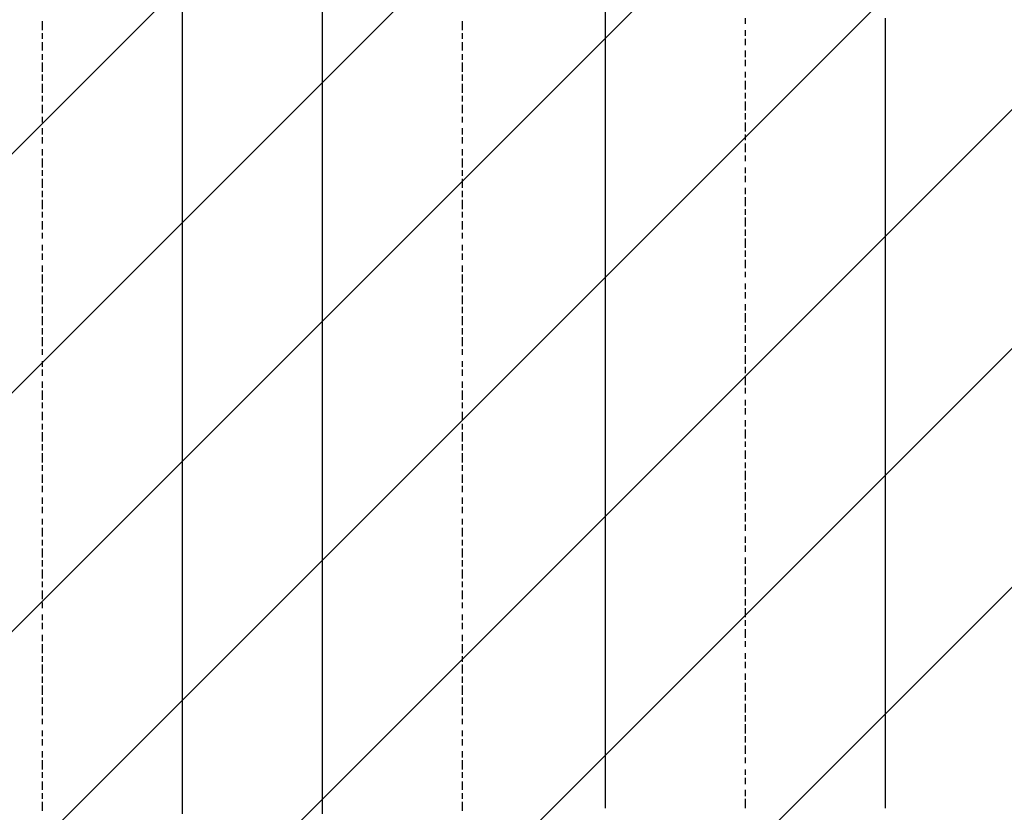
# Model space of a CAD drawing. Extents: x 997 to 109698, y 921 to 94021.
# Tile 439 of 656: x 24181 to 25579, y 40790 to 41916. Entities that reach past the tile are written whole.
import ezdxf

# ---------------------------------------------------------------- set-up
doc = ezdxf.new("R2010")
doc.units = 0
doc.header["$MEASUREMENT"] = 0
doc.layers.add('12', color=7, linetype='CONTINUOUS')
doc.layers.add('28', color=7, linetype='CONTINUOUS')

msp = doc.modelspace()

# ---------------------------------------------------------------- linework, layer by layer
at = {"layer": '12', "color": 5}
for p, q in [((24411.630503, 41926.563401), (24411.630503, 41913.563401)), ((24610.630503, 41913.563401), (24610.630503, 41926.563401)), ((25012.630503, 41913.563401), (25012.630503, 41926.563401)), ((24411.630503, 41913.563401), (24411.630503, 41904.563401)), ((24610.630503, 41904.563401), (24610.630503, 41913.563401)), ((25012.630503, 41904.563401), (25012.630503, 41913.563401)), ((25410.630503, 41909.563401), (25410.630503, 41917.563401)), ((25410.630503, 41896.563401), (25410.630503, 41909.563401)), ((24411.630503, 41904.563401), (24411.630503, 41896.563401)), ((24411.630503, 41896.563401), (24411.630503, 41883.563401)), ((24610.630503, 41896.563401), (24610.630503, 41904.563401)), ((24610.630503, 41883.563401), (24610.630503, 41896.563401)), ((25012.630503, 41896.563401), (25012.630503, 41904.563401)), ((25012.630503, 41883.563401), (25012.630503, 41896.563401)), ((25410.630503, 41888.563401), (25410.630503, 41896.563401)), ((24411.630503, 41883.563401), (24411.630503, 41875.563401)), ((24610.630503, 41875.563401), (24610.630503, 41883.563401)), ((25012.630503, 41875.563401), (25012.630503, 41883.563401)), ((25410.630503, 41879.563401), (25410.630503, 41888.563401)), ((25410.630503, 41866.563401), (25410.630503, 41879.563401)), ((24411.630503, 41875.563401), (24411.630503, 41866.563401)), ((24411.630503, 41866.563401), (24411.630503, 41854.563401)), ((24610.630503, 41866.563401), (24610.630503, 41875.563401)), ((24610.630503, 41854.563401), (24610.630503, 41866.563401)), ((25012.630503, 41866.563401), (25012.630503, 41875.563401)), ((25012.630503, 41854.563401), (25012.630503, 41866.563401)), ((25410.630503, 41858.563401), (25410.630503, 41866.563401)), ((24411.630503, 41854.563401), (24411.630503, 41845.563401)), ((24610.630503, 41845.563401), (24610.630503, 41854.563401)), ((25012.630503, 41845.563401), (25012.630503, 41854.563401)), ((25410.630503, 41849.563401), (25410.630503, 41858.563401)), ((24411.630503, 41845.563401), (24411.630503, 41837.563401)), ((24411.630503, 41837.563401), (24411.630503, 41824.563401)), ((24610.630503, 41837.563401), (24610.630503, 41845.563401)), ((24610.630503, 41824.563401), (24610.630503, 41837.563401)), ((25012.630503, 41837.563401), (25012.630503, 41845.563401)), ((25012.630503, 41824.563401), (25012.630503, 41837.563401)), ((25410.630503, 41837.563401), (25410.630503, 41849.563401)), ((25410.630503, 41828.563401), (25410.630503, 41837.563401)), ((24411.630503, 41824.563401), (24411.630503, 41816.563401)), ((24610.630503, 41816.563401), (24610.630503, 41824.563401)), ((25012.630503, 41816.563401), (25012.630503, 41824.563401)), ((25410.630503, 41816.563401), (25410.630503, 41828.563401)), ((24411.630503, 41816.563401), (24411.630503, 41803.563401)), ((24610.630503, 41803.563401), (24610.630503, 41816.563401)), ((25012.630503, 41803.563401), (25012.630503, 41816.563401)), ((25410.630503, 41807.563401), (25410.630503, 41816.563401)), ((24411.630503, 41803.563401), (24411.630503, 41794.563401)), ((24610.630503, 41794.563401), (24610.630503, 41803.563401)), ((25012.630503, 41794.563401), (25012.630503, 41803.563401)), ((25410.630503, 41799.563401), (25410.630503, 41807.563401)), ((25410.630503, 41786.563401), (25410.630503, 41799.563401)), ((24411.630503, 41794.563401), (24411.630503, 41786.563401)), ((24411.630503, 41786.563401), (24411.630503, 41773.563401)), ((24610.630503, 41786.563401), (24610.630503, 41794.563401)), ((24610.630503, 41773.563401), (24610.630503, 41786.563401)), ((25012.630503, 41786.563401), (25012.630503, 41794.563401)), ((25012.630503, 41773.563401), (25012.630503, 41786.563401)), ((25410.630503, 41777.563401), (25410.630503, 41786.563401)), ((24411.630503, 41773.563401), (24411.630503, 41765.563401)), ((24610.630503, 41765.563401), (24610.630503, 41773.563401)), ((25012.630503, 41765.563401), (25012.630503, 41773.563401)), ((25410.630503, 41769.563401), (25410.630503, 41777.563401)), ((25410.630503, 41756.563401), (25410.630503, 41769.563401)), ((24411.630503, 41765.563401), (24411.630503, 41756.563401)), ((24411.630503, 41756.563401), (24411.630503, 41744.563401)), ((24610.630503, 41756.563401), (24610.630503, 41765.563401)), ((24610.630503, 41744.563401), (24610.630503, 41756.563401)), ((25012.630503, 41756.563401), (25012.630503, 41765.563401)), ((25012.630503, 41744.563401), (25012.630503, 41756.563401)), ((25410.630503, 41748.563401), (25410.630503, 41756.563401)), ((24411.630503, 41744.563401), (24411.630503, 41735.563401)), ((24610.630503, 41735.563401), (24610.630503, 41744.563401)), ((25012.630503, 41735.563401), (25012.630503, 41744.563401)), ((25410.630503, 41739.563401), (25410.630503, 41748.563401)), ((25410.630503, 41727.563401), (25410.630503, 41739.563401)), ((24411.630503, 41735.563401), (24411.630503, 41727.563401)), ((24411.630503, 41727.563401), (24411.630503, 41714.563401)), ((24610.630503, 41727.563401), (24610.630503, 41735.563401)), ((24610.630503, 41714.563401), (24610.630503, 41727.563401)), ((25012.630503, 41727.563401), (25012.630503, 41735.563401)), ((25012.630503, 41714.563401), (25012.630503, 41727.563401)), ((25410.630503, 41718.563401), (25410.630503, 41727.563401)), ((24411.630503, 41714.563401), (24411.630503, 41705.563401)), ((24610.630503, 41705.563401), (24610.630503, 41714.563401)), ((25012.630503, 41705.563401), (25012.630503, 41714.563401)), ((25410.630503, 41705.563401), (25410.630503, 41718.563401)), ((24411.630503, 41705.563401), (24411.630503, 41693.563401)), ((24610.630503, 41693.563401), (24610.630503, 41705.563401)), ((25012.630503, 41693.563401), (25012.630503, 41705.563401)), ((25410.630503, 41697.563401), (25410.630503, 41705.563401)), ((25410.630503, 41689.563401), (25410.630503, 41697.563401)), ((24411.630503, 41693.563401), (24411.630503, 41684.563401)), ((24411.630503, 41684.563401), (24411.630503, 41676.563401)), ((24610.630503, 41684.563401), (24610.630503, 41693.563401)), ((24610.630503, 41676.563401), (24610.630503, 41684.563401)), ((25012.630503, 41684.563401), (25012.630503, 41693.563401)), ((25012.630503, 41676.563401), (25012.630503, 41684.563401)), ((25410.630503, 41676.563401), (25410.630503, 41689.563401)), ((24411.630503, 41676.563401), (24411.630503, 41663.563401)), ((24610.630503, 41663.563401), (24610.630503, 41676.563401)), ((25012.630503, 41663.563401), (25012.630503, 41676.563401)), ((25410.630503, 41667.563401), (25410.630503, 41676.563401)), ((24411.630503, 41663.563401), (24411.630503, 41655.563401)), ((24411.630503, 41655.563401), (24411.630503, 41646.563401)), ((24610.630503, 41655.563401), (24610.630503, 41663.563401)), ((24610.630503, 41646.563401), (24610.630503, 41655.563401)), ((25012.630503, 41655.563401), (25012.630503, 41663.563401)), ((25012.630503, 41646.563401), (25012.630503, 41655.563401)), ((25410.630503, 41659.563401), (25410.630503, 41667.563401)), ((25410.630503, 41646.563401), (25410.630503, 41659.563401)), ((24411.630503, 41646.563401), (24411.630503, 41634.563401)), ((24610.630503, 41634.563401), (24610.630503, 41646.563401)), ((25012.630503, 41634.563401), (25012.630503, 41646.563401)), ((25410.630503, 41638.563401), (25410.630503, 41646.563401)), ((24411.630503, 41634.563401), (24411.630503, 41625.563401)), ((24610.630503, 41625.563401), (24610.630503, 41634.563401)), ((25012.630503, 41625.563401), (25012.630503, 41634.563401)), ((25410.630503, 41629.563401), (25410.630503, 41638.563401)), ((25410.630503, 41617.563401), (25410.630503, 41629.563401)), ((24411.630503, 41625.563401), (24411.630503, 41617.563401)), ((24411.630503, 41617.563401), (24411.630503, 41604.563401)), ((24610.630503, 41617.563401), (24610.630503, 41625.563401)), ((24610.630503, 41604.563401), (24610.630503, 41617.563401)), ((25012.630503, 41617.563401), (25012.630503, 41625.563401)), ((25012.630503, 41604.563401), (25012.630503, 41617.563401)), ((25410.630503, 41608.563401), (25410.630503, 41617.563401)), ((24411.630503, 41604.563401), (24411.630503, 41595.563401)), ((24610.630503, 41595.563401), (24610.630503, 41604.563401)), ((25012.630503, 41595.563401), (25012.630503, 41604.563401)), ((25410.630503, 41595.563401), (25410.630503, 41608.563401)), ((24411.630503, 41595.563401), (24411.630503, 41583.563401)), ((24610.630503, 41587.563401), (24610.630503, 41595.563401)), ((24610.630503, 41574.563401), (24610.630503, 41587.563401)), ((25012.630503, 41587.563401), (25012.630503, 41595.563401)), ((25012.630503, 41574.563401), (25012.630503, 41587.563401)), ((25410.630503, 41587.563401), (25410.630503, 41595.563401)), ((25410.630503, 41578.563401), (25410.630503, 41587.563401)), ((24411.630503, 41583.563401), (24411.630503, 41574.563401)), ((24411.630503, 41574.563401), (24411.630503, 41566.563401)), ((24610.630503, 41566.563401), (24610.630503, 41574.563401)), ((25012.630503, 41566.563401), (25012.630503, 41574.563401)), ((25410.630503, 41566.563401), (25410.630503, 41578.563401)), ((24411.630503, 41566.563401), (24411.630503, 41553.563401)), ((24610.630503, 41553.563401), (24610.630503, 41566.563401)), ((25012.630503, 41553.563401), (25012.630503, 41566.563401)), ((25410.630503, 41557.563401), (25410.630503, 41566.563401)), ((25410.630503, 41549.563401), (25410.630503, 41557.563401)), ((24411.630503, 41553.563401), (24411.630503, 41545.563401)), ((24411.630503, 41545.563401), (24411.630503, 41536.563401)), ((24610.630503, 41545.563401), (24610.630503, 41553.563401)), ((24610.630503, 41536.563401), (24610.630503, 41545.563401)), ((25012.630503, 41545.563401), (25012.630503, 41553.563401)), ((25012.630503, 41536.563401), (25012.630503, 41545.563401)), ((25410.630503, 41536.563401), (25410.630503, 41549.563401)), ((24411.630503, 41536.563401), (24411.630503, 41523.563401)), ((24610.630503, 41523.563401), (24610.630503, 41536.563401)), ((25012.630503, 41523.563401), (25012.630503, 41536.563401)), ((25410.630503, 41528.563401), (25410.630503, 41536.563401)), ((24411.630503, 41523.563401), (24411.630503, 41515.563401)), ((24411.630503, 41515.563401), (24411.630503, 41507.563401)), ((24610.630503, 41515.563401), (24610.630503, 41523.563401)), ((24610.630503, 41507.563401), (24610.630503, 41515.563401)), ((25012.630503, 41515.563401), (25012.630503, 41523.563401)), ((25012.630503, 41507.563401), (25012.630503, 41515.563401)), ((25410.630503, 41519.563401), (25410.630503, 41528.563401)), ((25410.630503, 41507.563401), (25410.630503, 41519.563401)), ((24411.630503, 41507.563401), (24411.630503, 41494.563401)), ((24610.630503, 41494.563401), (24610.630503, 41507.563401)), ((25012.630503, 41494.563401), (25012.630503, 41507.563401)), ((25410.630503, 41498.563401), (25410.630503, 41507.563401)), ((24411.630503, 41494.563401), (24411.630503, 41485.563401)), ((24610.630503, 41485.563401), (24610.630503, 41494.563401)), ((25012.630503, 41485.563401), (25012.630503, 41494.563401)), ((25410.630503, 41485.563401), (25410.630503, 41498.563401)), ((24411.630503, 41485.563401), (24411.630503, 41477.563401)), ((24411.630503, 41477.563401), (24411.630503, 41464.563401)), ((24610.630503, 41477.563401), (24610.630503, 41485.563401)), ((24610.630503, 41464.563401), (24610.630503, 41477.563401)), ((25012.630503, 41477.563401), (25012.630503, 41485.563401)), ((25012.630503, 41464.563401), (25012.630503, 41477.563401)), ((25410.630503, 41477.563401), (25410.630503, 41485.563401)), ((25410.630503, 41468.563401), (25410.630503, 41477.563401)), ((24411.630503, 41464.563401), (24411.630503, 41456.563401)), ((24610.630503, 41456.563401), (24610.630503, 41464.563401)), ((25012.630503, 41456.563401), (25012.630503, 41464.563401)), ((25410.630503, 41456.563401), (25410.630503, 41468.563401)), ((24411.630503, 41456.563401), (24411.630503, 41443.563401)), ((24610.630503, 41443.563401), (24610.630503, 41456.563401)), ((25012.630503, 41443.563401), (25012.630503, 41456.563401)), ((25410.630503, 41447.563401), (25410.630503, 41456.563401)), ((25410.630503, 41439.563401), (25410.630503, 41447.563401)), ((24411.630503, 41443.563401), (24411.630503, 41435.563401)), ((24411.630503, 41435.563401), (24411.630503, 41426.563401)), ((24610.630503, 41435.563401), (24610.630503, 41443.563401)), ((24610.630503, 41426.563401), (24610.630503, 41435.563401)), ((25012.630503, 41435.563401), (25012.630503, 41443.563401)), ((25012.630503, 41426.563401), (25012.630503, 41435.563401)), ((25410.630503, 41426.563401), (25410.630503, 41439.563401)), ((24411.630503, 41426.563401), (24411.630503, 41413.563401)), ((24610.630503, 41413.563401), (24610.630503, 41426.563401)), ((25012.630503, 41413.563401), (25012.630503, 41426.563401)), ((25410.630503, 41418.563401), (25410.630503, 41426.563401)), ((25410.630503, 41409.563401), (25410.630503, 41418.563401)), ((24411.630503, 41413.563401), (24411.630503, 41405.563401)), ((24411.630503, 41405.563401), (24411.630503, 41396.563401)), ((24610.630503, 41405.563401), (24610.630503, 41413.563401)), ((24610.630503, 41396.563401), (24610.630503, 41405.563401)), ((25012.630503, 41405.563401), (25012.630503, 41413.563401)), ((25012.630503, 41396.563401), (25012.630503, 41405.563401)), ((25410.630503, 41396.563401), (25410.630503, 41409.563401)), ((24411.630503, 41396.563401), (24411.630503, 41384.563401)), ((24610.630503, 41384.563401), (24610.630503, 41396.563401)), ((25012.630503, 41384.563401), (25012.630503, 41396.563401)), ((25410.630503, 41388.563401), (25410.630503, 41396.563401)), ((24411.630503, 41384.563401), (24411.630503, 41375.563401)), ((24610.630503, 41375.563401), (24610.630503, 41384.563401)), ((25012.630503, 41375.563401), (25012.630503, 41384.563401)), ((25410.630503, 41375.563401), (25410.630503, 41388.563401)), ((24411.630503, 41375.563401), (24411.630503, 41367.563401)), ((24411.630503, 41367.563401), (24411.630503, 41354.563401)), ((24610.630503, 41367.563401), (24610.630503, 41375.563401)), ((24610.630503, 41354.563401), (24610.630503, 41367.563401)), ((25012.630503, 41367.563401), (25012.630503, 41375.563401)), ((25012.630503, 41354.563401), (25012.630503, 41367.563401)), ((25410.630503, 41367.563401), (25410.630503, 41375.563401)), ((25410.630503, 41358.563401), (25410.630503, 41367.563401)), ((24411.630503, 41354.563401), (24411.630503, 41346.563401)), ((24610.630503, 41346.563401), (24610.630503, 41354.563401)), ((25012.630503, 41346.563401), (25012.630503, 41354.563401)), ((25410.630503, 41346.563401), (25410.630503, 41358.563401)), ((24411.630503, 41346.563401), (24411.630503, 41333.563401)), ((24610.630503, 41333.563401), (24610.630503, 41346.563401)), ((25012.630503, 41333.563401), (25012.630503, 41346.563401)), ((25410.630503, 41337.563401), (25410.630503, 41346.563401)), ((25410.630503, 41329.563401), (25410.630503, 41337.563401)), ((24411.630503, 41333.563401), (24411.630503, 41325.563401)), ((24411.630503, 41325.563401), (24411.630503, 41316.563401)), ((24610.630503, 41325.563401), (24610.630503, 41333.563401)), ((24610.630503, 41316.563401), (24610.630503, 41325.563401)), ((25012.630503, 41325.563401), (25012.630503, 41333.563401)), ((25012.630503, 41316.563401), (25012.630503, 41325.563401)), ((25410.630503, 41316.563401), (25410.630503, 41329.563401)), ((24411.630503, 41316.563401), (24411.630503, 41303.563401)), ((24610.630503, 41303.563401), (24610.630503, 41316.563401)), ((25012.630503, 41303.563401), (25012.630503, 41316.563401)), ((25410.630503, 41308.563401), (25410.630503, 41316.563401)), ((25410.630503, 41299.563401), (25410.630503, 41308.563401)), ((24411.630503, 41303.563401), (24411.630503, 41295.563401)), ((24411.630503, 41295.563401), (24411.630503, 41286.563401)), ((24610.630503, 41295.563401), (24610.630503, 41303.563401)), ((24610.630503, 41286.563401), (24610.630503, 41295.563401)), ((25012.630503, 41295.563401), (25012.630503, 41303.563401)), ((25012.630503, 41286.563401), (25012.630503, 41295.563401)), ((25410.630503, 41286.563401), (25410.630503, 41299.563401)), ((24411.630503, 41286.563401), (24411.630503, 41274.563401)), ((24610.630503, 41274.563401), (24610.630503, 41286.563401)), ((25012.630503, 41274.563401), (25012.630503, 41286.563401)), ((25410.630503, 41278.563401), (25410.630503, 41286.563401)), ((25410.630503, 41269.563401), (25410.630503, 41278.563401)), ((24411.630503, 41274.563401), (24411.630503, 41265.563401)), ((24411.630503, 41265.563401), (24411.630503, 41257.563401)), ((24610.630503, 41265.563401), (24610.630503, 41274.563401)), ((24610.630503, 41257.563401), (24610.630503, 41265.563401)), ((25012.630503, 41265.563401), (25012.630503, 41274.563401)), ((25012.630503, 41257.563401), (25012.630503, 41265.563401)), ((25410.630503, 41257.563401), (25410.630503, 41269.563401)), ((24411.630503, 41257.563401), (24411.630503, 41244.563401)), ((24610.630503, 41244.563401), (24610.630503, 41257.563401)), ((25012.630503, 41244.563401), (25012.630503, 41257.563401)), ((25410.630503, 41248.563401), (25410.630503, 41257.563401)), ((24411.630503, 41244.563401), (24411.630503, 41236.563401)), ((24411.630503, 41236.563401), (24411.630503, 41223.563401)), ((24610.630503, 41236.563401), (24610.630503, 41244.563401)), ((24610.630503, 41223.563401), (24610.630503, 41236.563401)), ((25012.630503, 41236.563401), (25012.630503, 41244.563401)), ((25012.630503, 41223.563401), (25012.630503, 41236.563401)), ((25410.630503, 41236.563401), (25410.630503, 41248.563401)), ((25410.630503, 41227.563401), (25410.630503, 41236.563401)), ((24411.630503, 41223.563401), (24411.630503, 41214.563401)), ((24610.630503, 41214.563401), (24610.630503, 41223.563401)), ((25012.630503, 41214.563401), (25012.630503, 41223.563401)), ((25410.630503, 41219.563401), (25410.630503, 41227.563401)), ((24411.630503, 41214.563401), (24411.630503, 41206.563401)), ((24610.630503, 41206.563401), (24610.630503, 41214.563401)), ((25012.630503, 41206.563401), (25012.630503, 41214.563401)), ((25410.630503, 41206.563401), (25410.630503, 41219.563401)), ((24411.630503, 41206.563401), (24411.630503, 41193.563401)), ((24610.630503, 41193.563401), (24610.630503, 41206.563401)), ((25012.630503, 41193.563401), (25012.630503, 41206.563401)), ((25410.630503, 41198.563401), (25410.630503, 41206.563401)), ((25410.630503, 41189.563401), (25410.630503, 41198.563401)), ((24411.630503, 41193.563401), (24411.630503, 41185.563401)), ((24411.630503, 41185.563401), (24411.630503, 41176.563401)), ((24610.630503, 41185.563401), (24610.630503, 41193.563401)), ((24610.630503, 41176.563401), (24610.630503, 41185.563401)), ((25012.630503, 41185.563401), (25012.630503, 41193.563401)), ((25012.630503, 41176.563401), (25012.630503, 41185.563401)), ((25410.630503, 41176.563401), (25410.630503, 41189.563401)), ((24411.630503, 41176.563401), (24411.630503, 41164.563401)), ((24610.630503, 41164.563401), (24610.630503, 41176.563401)), ((25012.630503, 41164.563401), (25012.630503, 41176.563401)), ((25410.630503, 41168.563401), (25410.630503, 41176.563401)), ((25410.630503, 41159.563401), (25410.630503, 41168.563401)), ((24411.630503, 41164.563401), (24411.630503, 41155.563401)), ((24411.630503, 41155.563401), (24411.630503, 41147.563401)), ((24610.630503, 41155.563401), (24610.630503, 41164.563401)), ((24610.630503, 41147.563401), (24610.630503, 41155.563401)), ((25012.630503, 41155.563401), (25012.630503, 41164.563401)), ((25012.630503, 41147.563401), (25012.630503, 41155.563401)), ((25410.630503, 41147.563401), (25410.630503, 41159.563401)), ((24411.630503, 41147.563401), (24411.630503, 41134.563401)), ((24610.630503, 41134.563401), (24610.630503, 41147.563401)), ((25012.630503, 41134.563401), (25012.630503, 41147.563401)), ((25410.630503, 41138.563401), (25410.630503, 41147.563401)), ((25410.630503, 41126.563401), (25410.630503, 41138.563401)), ((24411.630503, 41134.563401), (24411.630503, 41126.563401)), ((24411.630503, 41126.563401), (24411.630503, 41113.563401)), ((24610.630503, 41126.563401), (24610.630503, 41134.563401)), ((24610.630503, 41113.563401), (24610.630503, 41126.563401)), ((25012.630503, 41126.563401), (25012.630503, 41134.563401)), ((25012.630503, 41113.563401), (25012.630503, 41126.563401)), ((25410.630503, 41117.563401), (25410.630503, 41126.563401)), ((24411.630503, 41113.563401), (24411.630503, 41104.563401)), ((24610.630503, 41104.563401), (24610.630503, 41113.563401)), ((25012.630503, 41104.563401), (25012.630503, 41113.563401)), ((25410.630503, 41109.563401), (25410.630503, 41117.563401)), ((24411.630503, 41104.563401), (24411.630503, 41096.563401)), ((24411.630503, 41096.563401), (24411.630503, 41083.563401)), ((24610.630503, 41096.563401), (24610.630503, 41104.563401)), ((24610.630503, 41083.563401), (24610.630503, 41096.563401)), ((25012.630503, 41096.563401), (25012.630503, 41104.563401)), ((25012.630503, 41083.563401), (25012.630503, 41096.563401)), ((25410.630503, 41096.563401), (25410.630503, 41109.563401)), ((25410.630503, 41087.563401), (25410.630503, 41096.563401)), ((24411.630503, 41083.563401), (24411.630503, 41075.563401)), ((24610.630503, 41075.563401), (24610.630503, 41083.563401)), ((25012.630503, 41075.563401), (25012.630503, 41083.563401)), ((25410.630503, 41079.563401), (25410.630503, 41087.563401)), ((24411.630503, 41075.563401), (24411.630503, 41066.563401)), ((24610.630503, 41066.563401), (24610.630503, 41075.563401)), ((25012.630503, 41066.563401), (25012.630503, 41075.563401)), ((25410.630503, 41066.563401), (25410.630503, 41079.563401)), ((24411.630503, 41066.563401), (24411.630503, 41054.563401)), ((24411.630503, 41054.563401), (24411.630503, 41045.563401)), ((24610.630503, 41054.563401), (24610.630503, 41066.563401)), ((24610.630503, 41045.563401), (24610.630503, 41054.563401)), ((25012.630503, 41054.563401), (25012.630503, 41066.563401)), ((25012.630503, 41045.563401), (25012.630503, 41054.563401)), ((25410.630503, 41058.563401), (25410.630503, 41066.563401)), ((25410.630503, 41049.563401), (25410.630503, 41058.563401)), ((24411.630503, 41045.563401), (24411.630503, 41037.563401)), ((24610.630503, 41037.563401), (24610.630503, 41045.563401)), ((25012.630503, 41037.563401), (25012.630503, 41045.563401)), ((25410.630503, 41037.563401), (25410.630503, 41049.563401)), ((24411.630503, 41037.563401), (24411.630503, 41024.563401)), ((24610.630503, 41024.563401), (24610.630503, 41037.563401)), ((25012.630503, 41024.563401), (25012.630503, 41037.563401)), ((25410.630503, 41028.563401), (25410.630503, 41037.563401)), ((25410.630503, 41015.563401), (25410.630503, 41028.563401)), ((24411.630503, 41024.563401), (24411.630503, 41015.563401)), ((24411.630503, 41015.563401), (24411.630503, 41003.563401)), ((24610.630503, 41015.563401), (24610.630503, 41024.563401)), ((24610.630503, 41003.563401), (24610.630503, 41015.563401)), ((25012.630503, 41015.563401), (25012.630503, 41024.563401)), ((25012.630503, 41007.563401), (25012.630503, 41015.563401)), ((25410.630503, 41007.563401), (25410.630503, 41015.563401)), ((24411.630503, 41003.563401), (24411.630503, 40994.563401)), ((24610.630503, 40994.563401), (24610.630503, 41003.563401)), ((25012.630503, 40994.563401), (25012.630503, 41007.563401)), ((25410.630503, 40999.563401), (25410.630503, 41007.563401)), ((25410.630503, 40986.563401), (25410.630503, 40999.563401)), ((24411.630503, 40994.563401), (24411.630503, 40986.563401)), ((24411.630503, 40986.563401), (24411.630503, 40973.563401)), ((24610.630503, 40986.563401), (24610.630503, 40994.563401)), ((24610.630503, 40973.563401), (24610.630503, 40986.563401)), ((25012.630503, 40986.563401), (25012.630503, 40994.563401)), ((25012.630503, 40973.563401), (25012.630503, 40986.563401)), ((25410.630503, 40977.563401), (25410.630503, 40986.563401)), ((24411.630503, 40973.563401), (24411.630503, 40965.563401)), ((24610.630503, 40965.563401), (24610.630503, 40973.563401)), ((25012.630503, 40965.563401), (25012.630503, 40973.563401)), ((25410.630503, 40969.563401), (25410.630503, 40977.563401)), ((24411.630503, 40965.563401), (24411.630503, 40956.563401)), ((24411.630503, 40956.563401), (24411.630503, 40943.563401)), ((24610.630503, 40956.563401), (24610.630503, 40965.563401)), ((24610.630503, 40943.563401), (24610.630503, 40956.563401)), ((25012.630503, 40956.563401), (25012.630503, 40965.563401)), ((25012.630503, 40943.563401), (25012.630503, 40956.563401)), ((25410.630503, 40956.563401), (25410.630503, 40969.563401)), ((25410.630503, 40948.563401), (25410.630503, 40956.563401)), ((24411.630503, 40943.563401), (24411.630503, 40935.563401)), ((24610.630503, 40935.563401), (24610.630503, 40943.563401)), ((25012.630503, 40935.563401), (25012.630503, 40943.563401)), ((25410.630503, 40939.563401), (25410.630503, 40948.563401)), ((24411.630503, 40935.563401), (24411.630503, 40927.563401)), ((24610.630503, 40927.563401), (24610.630503, 40935.563401)), ((25012.630503, 40927.563401), (25012.630503, 40935.563401)), ((25410.630503, 40927.563401), (25410.630503, 40939.563401)), ((24411.630503, 40927.563401), (24411.630503, 40914.563401)), ((24411.630503, 40914.563401), (24411.630503, 40905.563401)), ((24610.630503, 40914.563401), (24610.630503, 40927.563401)), ((24610.630503, 40905.563401), (24610.630503, 40914.563401)), ((25012.630503, 40914.563401), (25012.630503, 40927.563401)), ((25012.630503, 40905.563401), (25012.630503, 40914.563401)), ((25410.630503, 40918.563401), (25410.630503, 40927.563401)), ((25410.630503, 40905.563401), (25410.630503, 40918.563401)), ((24411.630503, 40905.563401), (24411.630503, 40897.563401)), ((24610.630503, 40897.563401), (24610.630503, 40905.563401)), ((25012.630503, 40897.563401), (25012.630503, 40905.563401)), ((25410.630503, 40897.563401), (25410.630503, 40905.563401)), ((24411.630503, 40897.563401), (24411.630503, 40884.563401)), ((24610.630503, 40884.563401), (24610.630503, 40897.563401)), ((25012.630503, 40884.563401), (25012.630503, 40897.563401)), ((25410.630503, 40888.563401), (25410.630503, 40897.563401)), ((25410.630503, 40876.563401), (25410.630503, 40888.563401)), ((24411.630503, 40884.563401), (24411.630503, 40876.563401)), ((24411.630503, 40876.563401), (24411.630503, 40863.563401)), ((24610.630503, 40876.563401), (24610.630503, 40884.563401)), ((24610.630503, 40863.563401), (24610.630503, 40876.563401)), ((25012.630503, 40876.563401), (25012.630503, 40884.563401)), ((25012.630503, 40863.563401), (25012.630503, 40876.563401)), ((25410.630503, 40867.563401), (25410.630503, 40876.563401)), ((24411.630503, 40863.563401), (24411.630503, 40855.563401)), ((24610.630503, 40855.563401), (24610.630503, 40863.563401)), ((25012.630503, 40855.563401), (25012.630503, 40863.563401)), ((25410.630503, 40859.563401), (25410.630503, 40867.563401)), ((25410.630503, 40846.563401), (25410.630503, 40859.563401)), ((24411.630503, 40855.563401), (24411.630503, 40846.563401)), ((24411.630503, 40846.563401), (24411.630503, 40833.563401)), ((24610.630503, 40846.563401), (24610.630503, 40855.563401)), ((24610.630503, 40833.563401), (24610.630503, 40846.563401)), ((25012.630503, 40846.563401), (25012.630503, 40855.563401)), ((25012.630503, 40833.563401), (25012.630503, 40846.563401)), ((25410.630503, 40838.563401), (25410.630503, 40846.563401)), ((24411.630503, 40833.563401), (24411.630503, 40825.563401)), ((24610.630503, 40825.563401), (24610.630503, 40833.563401)), ((25012.630503, 40825.563401), (25012.630503, 40833.563401)), ((25410.630503, 40829.563401), (25410.630503, 40838.563401)), ((24411.630503, 40825.563401), (24411.630503, 40816.563401)), ((24411.630503, 40816.563401), (24411.630503, 40804.563401)), ((24610.630503, 40816.563401), (24610.630503, 40825.563401)), ((24610.630503, 40804.563401), (24610.630503, 40816.563401)), ((25012.630503, 40816.563401), (25012.630503, 40825.563401)), ((25012.630503, 40804.563401), (25012.630503, 40816.563401)), ((25410.630503, 40816.563401), (25410.630503, 40829.563401)), ((25410.630503, 40808.563401), (25410.630503, 40816.563401)), ((24411.630503, 40804.563401), (24411.630503, 40795.563401)), ((24610.630503, 40795.563401), (24610.630503, 40804.563401)), ((25012.630503, 40795.563401), (25012.630503, 40804.563401)), ((25410.630503, 40795.563401), (25410.630503, 40808.563401)), ((24411.630503, 40795.563401), (24411.630503, 40787.563401)), ((24610.630503, 40787.563401), (24610.630503, 40795.563401))]:
    msp.add_line(p, q, dxfattribs=at)
at = {"layer": '12', "color": 1}
for p, q in [((24212.630503, 41913.563401), (24212.630503, 41900.563401)), ((24809.630503, 41900.563401), (24809.630503, 41913.563401)), ((25211.630503, 41909.563401), (25211.630503, 41917.563401)), ((24212.630503, 41896.563401), (24212.630503, 41888.563401)), ((24809.630503, 41888.563401), (24809.630503, 41896.563401)), ((25211.630503, 41892.563401), (25211.630503, 41900.563401)), ((24212.630503, 41883.563401), (24212.630503, 41871.563401)), ((24809.630503, 41871.563401), (24809.630503, 41883.563401)), ((25211.630503, 41879.563401), (25211.630503, 41888.563401)), ((24212.630503, 41866.563401), (24212.630503, 41858.563401)), ((24809.630503, 41858.563401), (24809.630503, 41866.563401)), ((25211.630503, 41862.563401), (25211.630503, 41871.563401)), ((24212.630503, 41854.563401), (24212.630503, 41841.563401)), ((24809.630503, 41841.563401), (24809.630503, 41854.563401)), ((25211.630503, 41849.563401), (25211.630503, 41858.563401)), ((24212.630503, 41837.563401), (24212.630503, 41828.563401)), ((24809.630503, 41828.563401), (24809.630503, 41837.563401)), ((25211.630503, 41833.563401), (25211.630503, 41841.563401)), ((24212.630503, 41824.563401), (24212.630503, 41811.563401)), ((24809.630503, 41811.563401), (24809.630503, 41824.563401)), ((25211.630503, 41816.563401), (25211.630503, 41828.563401)), ((25211.630503, 41803.563401), (25211.630503, 41811.563401)), ((24212.630503, 41807.563401), (24212.630503, 41799.563401)), ((24809.630503, 41799.563401), (24809.630503, 41807.563401)), ((25211.630503, 41786.563401), (25211.630503, 41799.563401)), ((24212.630503, 41794.563401), (24212.630503, 41782.563401)), ((24809.630503, 41782.563401), (24809.630503, 41794.563401)), ((25211.630503, 41773.563401), (25211.630503, 41782.563401)), ((24212.630503, 41777.563401), (24212.630503, 41769.563401)), ((24809.630503, 41769.563401), (24809.630503, 41777.563401)), ((25211.630503, 41756.563401), (25211.630503, 41769.563401)), ((24212.630503, 41761.563401), (24212.630503, 41752.563401)), ((24809.630503, 41752.563401), (24809.630503, 41761.563401)), ((24212.630503, 41748.563401), (24212.630503, 41739.563401)), ((24809.630503, 41739.563401), (24809.630503, 41748.563401)), ((25211.630503, 41744.563401), (25211.630503, 41752.563401)), ((25211.630503, 41727.563401), (25211.630503, 41739.563401)), ((24212.630503, 41731.563401), (24212.630503, 41722.563401)), ((24809.630503, 41722.563401), (24809.630503, 41731.563401)), ((24212.630503, 41718.563401), (24212.630503, 41705.563401)), ((24809.630503, 41705.563401), (24809.630503, 41718.563401)), ((25211.630503, 41714.563401), (25211.630503, 41722.563401)), ((24212.630503, 41701.563401), (24212.630503, 41693.563401)), ((24809.630503, 41693.563401), (24809.630503, 41701.563401)), ((25211.630503, 41697.563401), (25211.630503, 41705.563401)), ((24212.630503, 41689.563401), (24212.630503, 41676.563401)), ((24809.630503, 41676.563401), (24809.630503, 41689.563401)), ((25211.630503, 41684.563401), (25211.630503, 41693.563401)), ((24212.630503, 41672.563401), (24212.630503, 41663.563401)), ((24809.630503, 41663.563401), (24809.630503, 41672.563401)), ((25211.630503, 41667.563401), (25211.630503, 41676.563401)), ((24212.630503, 41659.563401), (24212.630503, 41646.563401)), ((24809.630503, 41646.563401), (24809.630503, 41659.563401)), ((25211.630503, 41650.563401), (25211.630503, 41663.563401)), ((24212.630503, 41642.563401), (24212.630503, 41634.563401)), ((24809.630503, 41634.563401), (24809.630503, 41642.563401)), ((25211.630503, 41638.563401), (25211.630503, 41646.563401)), ((24212.630503, 41629.563401), (24212.630503, 41617.563401)), ((24809.630503, 41617.563401), (24809.630503, 41629.563401)), ((25211.630503, 41621.563401), (25211.630503, 41634.563401)), ((25211.630503, 41608.563401), (25211.630503, 41617.563401)), ((24212.630503, 41612.563401), (24212.630503, 41604.563401)), ((24809.630503, 41604.563401), (24809.630503, 41612.563401)), ((25211.630503, 41591.563401), (25211.630503, 41604.563401)), ((24212.630503, 41595.563401), (24212.630503, 41587.563401)), ((24809.630503, 41587.563401), (24809.630503, 41595.563401)), ((25211.630503, 41578.563401), (25211.630503, 41587.563401)), ((24212.630503, 41583.563401), (24212.630503, 41574.563401)), ((24809.630503, 41574.563401), (24809.630503, 41583.563401)), ((25211.630503, 41562.563401), (25211.630503, 41574.563401)), ((24212.630503, 41566.563401), (24212.630503, 41557.563401)), ((24809.630503, 41557.563401), (24809.630503, 41566.563401)), ((25211.630503, 41549.563401), (25211.630503, 41557.563401)), ((24212.630503, 41553.563401), (24212.630503, 41540.563401)), ((24809.630503, 41540.563401), (24809.630503, 41553.563401)), ((24212.630503, 41536.563401), (24212.630503, 41528.563401)), ((24809.630503, 41528.563401), (24809.630503, 41536.563401)), ((25211.630503, 41532.563401), (25211.630503, 41540.563401)), ((24212.630503, 41523.563401), (24212.630503, 41511.563401)), ((24809.630503, 41511.563401), (24809.630503, 41523.563401)), ((25211.630503, 41519.563401), (25211.630503, 41528.563401)), ((24212.630503, 41507.563401), (24212.630503, 41498.563401)), ((24809.630503, 41498.563401), (24809.630503, 41507.563401)), ((25211.630503, 41502.563401), (25211.630503, 41511.563401)), ((24212.630503, 41494.563401), (24212.630503, 41481.563401)), ((24809.630503, 41481.563401), (24809.630503, 41494.563401)), ((25211.630503, 41485.563401), (25211.630503, 41498.563401)), ((24212.630503, 41477.563401), (24212.630503, 41468.563401)), ((24809.630503, 41468.563401), (24809.630503, 41477.563401)), ((25211.630503, 41473.563401), (25211.630503, 41481.563401)), ((24212.630503, 41464.563401), (24212.630503, 41451.563401)), ((24809.630503, 41451.563401), (24809.630503, 41464.563401)), ((25211.630503, 41456.563401), (25211.630503, 41468.563401)), ((24212.630503, 41447.563401), (24212.630503, 41439.563401)), ((24809.630503, 41439.563401), (24809.630503, 41447.563401)), ((25211.630503, 41443.563401), (25211.630503, 41451.563401)), ((25211.630503, 41426.563401), (25211.630503, 41439.563401)), ((24212.630503, 41430.563401), (24212.630503, 41422.563401)), ((24212.630503, 41418.563401), (24212.630503, 41409.563401)), ((24809.630503, 41422.563401), (24809.630503, 41430.563401)), ((24809.630503, 41409.563401), (24809.630503, 41418.563401)), ((25211.630503, 41413.563401), (25211.630503, 41422.563401)), ((25211.630503, 41396.563401), (25211.630503, 41409.563401)), ((24212.630503, 41401.563401), (24212.630503, 41392.563401)), ((24809.630503, 41392.563401), (24809.630503, 41401.563401)), ((25211.630503, 41384.563401), (25211.630503, 41392.563401)), ((24212.630503, 41388.563401), (24212.630503, 41375.563401)), ((24809.630503, 41375.563401), (24809.630503, 41388.563401)), ((24212.630503, 41371.563401), (24212.630503, 41363.563401)), ((24809.630503, 41363.563401), (24809.630503, 41371.563401)), ((25211.630503, 41367.563401), (25211.630503, 41375.563401)), ((25211.630503, 41354.563401), (25211.630503, 41363.563401)), ((24212.630503, 41358.563401), (24212.630503, 41346.563401)), ((24809.630503, 41346.563401), (24809.630503, 41358.563401)), ((24212.630503, 41341.563401), (24212.630503, 41333.563401)), ((24809.630503, 41333.563401), (24809.630503, 41341.563401)), ((25211.630503, 41337.563401), (25211.630503, 41346.563401)), ((24212.630503, 41329.563401), (24212.630503, 41316.563401)), ((24809.630503, 41316.563401), (24809.630503, 41329.563401)), ((25211.630503, 41320.563401), (25211.630503, 41333.563401)), ((24212.630503, 41312.563401), (24212.630503, 41303.563401)), ((24809.630503, 41303.563401), (24809.630503, 41312.563401)), ((25211.630503, 41308.563401), (25211.630503, 41316.563401)), ((24212.630503, 41299.563401), (24212.630503, 41286.563401)), ((24809.630503, 41286.563401), (24809.630503, 41299.563401)), ((25211.630503, 41291.563401), (25211.630503, 41303.563401)), ((24212.630503, 41282.563401), (24212.630503, 41274.563401)), ((24809.630503, 41274.563401), (24809.630503, 41282.563401)), ((25211.630503, 41278.563401), (25211.630503, 41286.563401)), ((24212.630503, 41269.563401), (24212.630503, 41257.563401)), ((24809.630503, 41257.563401), (24809.630503, 41269.563401)), ((25211.630503, 41261.563401), (25211.630503, 41274.563401)), ((24212.630503, 41253.563401), (24212.630503, 41244.563401)), ((24809.630503, 41244.563401), (24809.630503, 41253.563401)), ((25211.630503, 41248.563401), (25211.630503, 41257.563401)), ((24212.630503, 41236.563401), (24212.630503, 41227.563401)), ((24809.630503, 41227.563401), (24809.630503, 41236.563401)), ((25211.630503, 41231.563401), (25211.630503, 41244.563401)), ((24212.630503, 41223.563401), (24212.630503, 41214.563401)), ((24809.630503, 41214.563401), (24809.630503, 41223.563401)), ((25211.630503, 41219.563401), (25211.630503, 41227.563401)), ((25211.630503, 41202.563401), (25211.630503, 41214.563401)), ((24212.630503, 41206.563401), (24212.630503, 41198.563401)), ((24809.630503, 41198.563401), (24809.630503, 41206.563401)), ((25211.630503, 41189.563401), (25211.630503, 41198.563401)), ((24212.630503, 41193.563401), (24212.630503, 41181.563401)), ((24809.630503, 41181.563401), (24809.630503, 41193.563401)), ((25211.630503, 41172.563401), (25211.630503, 41181.563401)), ((24212.630503, 41176.563401), (24212.630503, 41168.563401)), ((24809.630503, 41168.563401), (24809.630503, 41176.563401)), ((25211.630503, 41159.563401), (25211.630503, 41168.563401)), ((24212.630503, 41164.563401), (24212.630503, 41151.563401)), ((24809.630503, 41151.563401), (24809.630503, 41164.563401)), ((24212.630503, 41147.563401), (24212.630503, 41138.563401)), ((24809.630503, 41138.563401), (24809.630503, 41147.563401)), ((25211.630503, 41142.563401), (25211.630503, 41151.563401)), ((25211.630503, 41126.563401), (25211.630503, 41138.563401)), ((24212.630503, 41134.563401), (24212.630503, 41121.563401)), ((24809.630503, 41121.563401), (24809.630503, 41134.563401)), ((24212.630503, 41117.563401), (24212.630503, 41109.563401)), ((24809.630503, 41109.563401), (24809.630503, 41117.563401)), ((25211.630503, 41113.563401), (25211.630503, 41121.563401)), ((24212.630503, 41104.563401), (24212.630503, 41092.563401)), ((24809.630503, 41092.563401), (24809.630503, 41104.563401)), ((25211.630503, 41096.563401), (25211.630503, 41109.563401)), ((24212.630503, 41087.563401), (24212.630503, 41079.563401)), ((24809.630503, 41079.563401), (24809.630503, 41087.563401)), ((25211.630503, 41083.563401), (25211.630503, 41092.563401)), ((24212.630503, 41070.563401), (24212.630503, 41062.563401)), ((24809.630503, 41062.563401), (24809.630503, 41070.563401)), ((25211.630503, 41066.563401), (25211.630503, 41079.563401)), ((24212.630503, 41058.563401), (24212.630503, 41049.563401)), ((24809.630503, 41049.563401), (24809.630503, 41058.563401)), ((25211.630503, 41054.563401), (25211.630503, 41062.563401)), ((24212.630503, 41041.563401), (24212.630503, 41032.563401)), ((24809.630503, 41032.563401), (24809.630503, 41041.563401)), ((25211.630503, 41037.563401), (25211.630503, 41049.563401)), ((24212.630503, 41028.563401), (24212.630503, 41015.563401)), ((24809.630503, 41015.563401), (24809.630503, 41028.563401)), ((25211.630503, 41024.563401), (25211.630503, 41032.563401)), ((25211.630503, 41007.563401), (25211.630503, 41015.563401)), ((24212.630503, 41011.563401), (24212.630503, 41003.563401)), ((24212.630503, 40999.563401), (24212.630503, 40986.563401)), ((24809.630503, 41003.563401), (24809.630503, 41011.563401)), ((24809.630503, 40986.563401), (24809.630503, 40999.563401)), ((25211.630503, 40994.563401), (25211.630503, 41003.563401)), ((25211.630503, 40977.563401), (25211.630503, 40986.563401)), ((24212.630503, 40982.563401), (24212.630503, 40973.563401)), ((24809.630503, 40973.563401), (24809.630503, 40982.563401)), ((25211.630503, 40960.563401), (25211.630503, 40973.563401)), ((24212.630503, 40969.563401), (24212.630503, 40956.563401)), ((24809.630503, 40956.563401), (24809.630503, 40969.563401)), ((25211.630503, 40948.563401), (25211.630503, 40956.563401)), ((24212.630503, 40952.563401), (24212.630503, 40943.563401)), ((24809.630503, 40943.563401), (24809.630503, 40952.563401)), ((25211.630503, 40931.563401), (25211.630503, 40943.563401)), ((24212.630503, 40939.563401), (24212.630503, 40927.563401)), ((24809.630503, 40927.563401), (24809.630503, 40939.563401)), ((24212.630503, 40922.563401), (24212.630503, 40914.563401)), ((24809.630503, 40914.563401), (24809.630503, 40922.563401)), ((25211.630503, 40918.563401), (25211.630503, 40927.563401)), ((25211.630503, 40901.563401), (25211.630503, 40914.563401)), ((24212.630503, 40905.563401), (24212.630503, 40897.563401)), ((24809.630503, 40897.563401), (24809.630503, 40905.563401)), ((24212.630503, 40893.563401), (24212.630503, 40884.563401)), ((24809.630503, 40884.563401), (24809.630503, 40893.563401)), ((25211.630503, 40888.563401), (25211.630503, 40897.563401)), ((24212.630503, 40876.563401), (24212.630503, 40867.563401)), ((24809.630503, 40867.563401), (24809.630503, 40876.563401)), ((25211.630503, 40872.563401), (25211.630503, 40884.563401)), ((24212.630503, 40863.563401), (24212.630503, 40850.563401)), ((24809.630503, 40850.563401), (24809.630503, 40863.563401)), ((25211.630503, 40859.563401), (25211.630503, 40867.563401)), ((24212.630503, 40846.563401), (24212.630503, 40838.563401)), ((24809.630503, 40838.563401), (24809.630503, 40846.563401)), ((25211.630503, 40842.563401), (25211.630503, 40850.563401)), ((24212.630503, 40833.563401), (24212.630503, 40821.563401)), ((24809.630503, 40821.563401), (24809.630503, 40833.563401)), ((25211.630503, 40829.563401), (25211.630503, 40838.563401)), ((24212.630503, 40816.563401), (24212.630503, 40808.563401)), ((24809.630503, 40808.563401), (24809.630503, 40816.563401)), ((25211.630503, 40812.563401), (25211.630503, 40821.563401)), ((24212.630503, 40804.563401), (24212.630503, 40791.563401)), ((24809.630503, 40791.563401), (24809.630503, 40804.563401)), ((25211.630503, 40795.563401), (25211.630503, 40808.563401))]:
    msp.add_line(p, q, dxfattribs=at)
at = {"layer": '28', "color": 2}
for p, q in [((17815.605927, 35370.953237), (36822.636205, 54377.983516)), ((18155.017182, 35370.953237), (36822.636205, 54038.572261)), ((18494.428437, 35370.953237), (36822.636205, 53699.161006)), ((18833.839692, 35370.953237), (36822.636205, 53359.749751)), ((19173.250947, 35370.953237), (36822.636205, 53020.338496)), ((19512.662202, 35370.953237), (36822.636205, 52680.927241)), ((19852.073457, 35370.953237), (36822.636205, 52341.515986))]:
    msp.add_line(p, q, dxfattribs=at)

doc.saveas('drawing.dxf')
